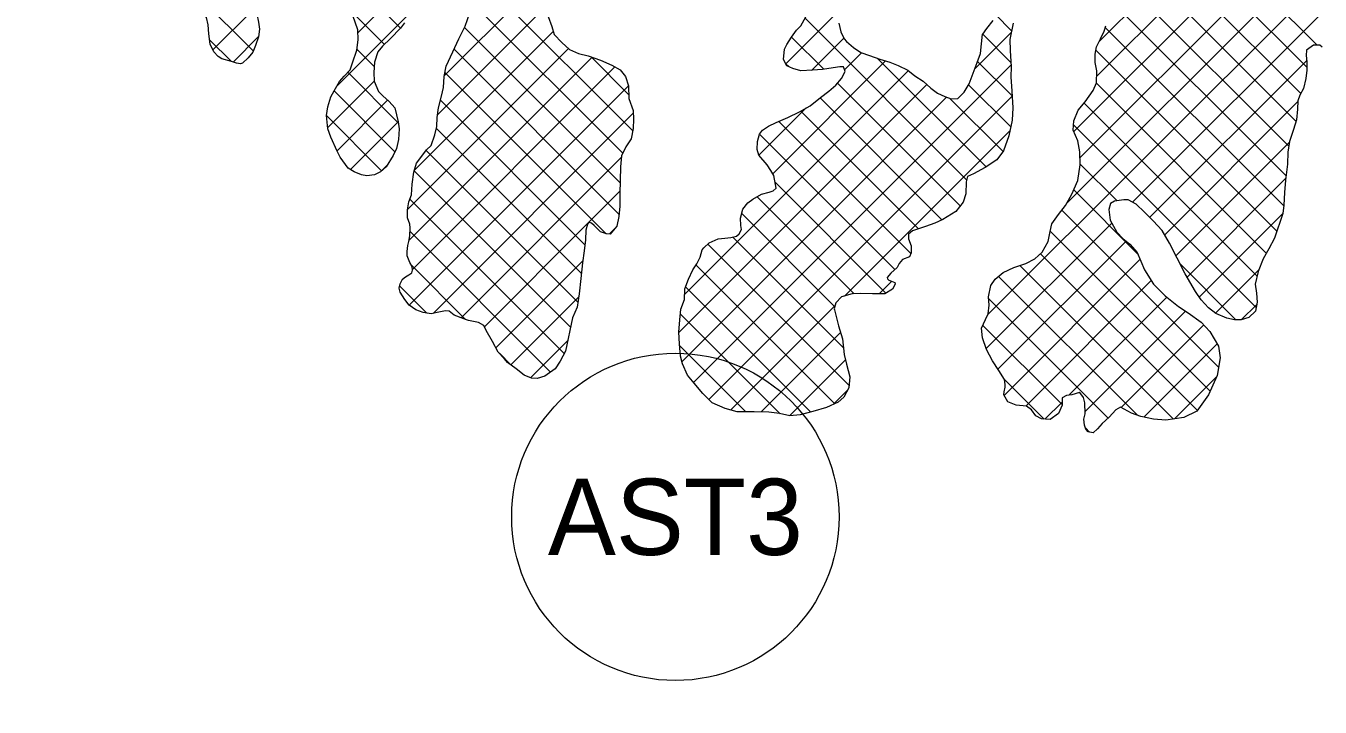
# Model space of a CAD drawing. Extents: x -1643653 to 4543381, y 1624270 to 13878484.
# Drawn here: x 675404 to 683892, y 8936452 to 8940920 of the extents above; entities that cross this region are included whole.
import ezdxf
from ezdxf.enums import TextEntityAlignment as Align

# ---------------------------------------------------------------- set-up
doc = ezdxf.new("R2010")
doc.units = 0
doc.header["$LTSCALE"] = 200
for name, color, linetype, lineweight in [('1', 7, 'Continuous', 13), ('29', 7, 'Continuous', 13), ('45', 7, 'Continuous', 13)]:
    doc.layers.add(name, color=color, linetype=linetype, lineweight=lineweight)

msp = doc.modelspace()

# ---------------------------------------------------------------- linework, layer by layer
at = {"layer": '1', "lineweight": 25}
msp.add_spline([(814781, 9009175.5), (814787.2, 9009173.4), (814796.9, 9009173.4), (814799.4, 9009172.4), (814805.1, 9009174.5), (814805.6, 9009176.5), (814811.7, 9009179.5), (814811.7, 9009179.5), (814801.5, 9009181), (814790.7, 9009181.5), (814784.1, 9009183.1), (814777.4, 9009185.1), (814778.4, 9009175.5)], degree=3, dxfattribs=at)
at = {"layer": '29'}
for p, q in [((682427.3, 8940589.7), (684474.8, 8942637.1)), ((682276.5, 8940226.7), (684620.3, 8942570.6)), ((682318.2, 8940056.3), (684847.2, 8942585.3)), ((682444.3, 8940818.8), (684191.4, 8942565.9)), ((679384, 8940231.7), (677125.3, 8942490.4)), ((682229.3, 8939755.3), (684964.7, 8942490.7)), ((681714, 8939027.8), (685045.5, 8942359.4)), ((683805.2, 8940649.2), (682180.1, 8942274.4)), ((683766, 8940476.3), (682037.4, 8942205)), ((682661.9, 8939763.6), (685129.3, 8942231)), ((683873.7, 8940792.9), (682495.7, 8942170.9)), ((683734.1, 8940296.1), (681979.9, 8942050.3)), ((676895.6, 8940754.3), (675856.6, 8941793.2)), ((683686.9, 8940131.2), (681993.3, 8941824.8)), ((677861.3, 8940905.9), (677174.1, 8941593.1)), ((683669.4, 8939936.5), (682019.6, 8941586.4)), ((677581.2, 8940874.7), (677881.4, 8941174.8)), ((678147.5, 8940592.4), (678681.5, 8941126.4)), ((676630.9, 8940763), (676897.9, 8941030)), ((677756.1, 8940798.9), (677533, 8941022.1)), ((678104, 8940336.8), (678794.8, 8941027.6)), ((679318.4, 8940085.2), (678329.1, 8941074.5)), ((680388.3, 8940672), (680730.9, 8941014.6)), ((677440.9, 8940522.2), (677899.8, 8940981.1)), ((681574, 8939910.6), (680514.7, 8940969.9)), ((681868.6, 8940888.8), (681763.6, 8940993.8)), ((676751.4, 8940686.3), (676608.3, 8940829.4)), ((676762.6, 8940682.7), (676930.1, 8940850.1)), ((677950, 8939970.6), (678862.7, 8940883.3)), ((679300.5, 8939890.9), (678281.3, 8940910.2)), ((680636.3, 8940636.2), (680425.6, 8940846.9)), ((680557, 8940628.6), (680768.7, 8940840.2)), ((681627.3, 8940638.2), (681866.1, 8940877)), ((681864.6, 8940680.7), (681679.8, 8940865.4)), ((683653.7, 8939740.1), (682483.6, 8940910.2)), ((677688.2, 8940654.7), (677574.5, 8940768.4)), ((677907, 8939715.5), (678962.9, 8940771.4)), ((679293.5, 8939685.8), (678212.1, 8940767.3)), ((680772.7, 8940632.1), (680884.5, 8940743.9)), ((683608.1, 8939573.5), (682421.7, 8940760)), ((677916.2, 8939512.6), (679118, 8940714.4)), ((679356.7, 8940471.2), (679111.2, 8940716.7)), ((679782.9, 8938581.7), (681865.5, 8940664.2)), ((680303.2, 8939950.5), (681042.6, 8940689.9)), ((680407, 8940653.4), (680388.3, 8940672.1)), ((681702.1, 8939994.7), (680990, 8940706.8)), ((681872.3, 8940460.9), (681645.7, 8940687.5)), ((682775.2, 8939664.7), (683804.3, 8940693.9)), ((677846.5, 8940284.3), (677514.9, 8940615.9)), ((677939.1, 8939323.4), (679267.4, 8940651.7)), ((679209.9, 8939557.2), (678152.2, 8940615)), ((679724.1, 8939159.2), (681191.7, 8940626.8)), ((677383.6, 8940252.8), (677688, 8940557.2)), ((677823.8, 8940094.8), (677424.7, 8940494)), ((677917, 8939089.1), (679355.2, 8940527.2)), ((679686.4, 8938909.4), (681312.6, 8940535.6)), ((681532.6, 8939739.9), (680727.8, 8940544.8)), ((681863.7, 8940257.4), (681586.8, 8940534.2)), ((683539.4, 8939430.2), (682425, 8940544.5)), ((677444.6, 8940101.6), (677776.3, 8940433.4)), ((679070.1, 8939485), (678122.3, 8940432.8)), ((679706.4, 8938717.3), (681442.2, 8940453.1)), ((679883.3, 8938469.9), (681872.4, 8940459)), ((681412.2, 8939648.2), (680612.5, 8940447.9)), ((681812.6, 8940096.3), (681464.7, 8940444.2)), ((683478.8, 8939278.7), (682344.3, 8940413.2)), ((682873.2, 8939550.6), (683745.8, 8940423.2)), ((677737.2, 8939969.3), (677374.9, 8940331.6)), ((678074.4, 8939034.4), (679387.4, 8940347.4)), ((680211.9, 8940071.3), (680522.4, 8940381.8)), ((681258.7, 8939589.5), (680486.7, 8940361.6)), ((677532.8, 8939977.8), (677845.7, 8940290.6)), ((679047.3, 8939295.6), (678096, 8940246.9)), ((681208.6, 8939427.5), (680342.5, 8940293.6)), ((683473.2, 8939072.1), (682274.4, 8940270.9)), ((681102.6, 8939321.3), (680214.7, 8940209.3)), ((680773.9, 8939148.4), (681857.9, 8940232.4)), ((682946.5, 8939411.8), (683690.5, 8940155.8)), ((679023.7, 8939107.1), (678028.1, 8940102.7)), ((677729.3, 8939962), (677769.2, 8940002)), ((678258, 8939005.9), (679309, 8940056.9)), ((682560.9, 8939772.3), (682319.3, 8940013.9)), ((678975.5, 8938943.2), (677949.5, 8939969.2)), ((683019.4, 8939272.6), (683667.7, 8939920.8)), ((679096.6, 8939632.3), (679300.3, 8939836)), ((681044.7, 8939167.2), (680317.5, 8939894.3)), ((682697.2, 8939423.8), (682276.5, 8939844.5)), ((678934.9, 8938771.6), (677922.5, 8939784.1)), ((680835.9, 8939163.8), (680199.9, 8939799.8)), ((680709.6, 8939078), (680098.7, 8939688.9)), ((683226.5, 8938682.4), (682197.6, 8939711.3)), ((683100.2, 8939141.2), (683646.8, 8939687.8)), ((678845.5, 8938648.9), (677923.4, 8939571)), ((678410.8, 8938946.5), (679092.2, 8939628)), ((679231.6, 8939555.2), (679264.5, 8939588.1)), ((681702.7, 8938804.4), (682525.3, 8939627)), ((683171.5, 8938525.2), (682122.8, 8939574)), ((680802.6, 8938560.7), (679875.7, 8939487.6)), ((680766.8, 8938808.7), (680040.6, 8939534.9)), ((681779.4, 8938668.9), (682619.4, 8939509)), ((681819.3, 8938496.7), (682711.8, 8939389.2)), ((683087.9, 8938396.8), (682058.9, 8939425.7)), ((678287.7, 8938994.5), (677934.3, 8939348)), ((678485.9, 8938809.5), (679056.3, 8939379.9)), ((680709.5, 8938441.6), (679799.6, 8939351.6)), ((682931, 8938341.5), (681924, 8939348.6)), ((683340.2, 8938992.9), (682972.5, 8939360.6)), ((683207.1, 8939036), (683489.2, 8939318.1)), ((677870.9, 8939255.1), (677880, 8939264.3)), ((680999.9, 8939162.3), (681083, 8939245.3)), ((682694, 8938366.3), (681783.1, 8939277.2)), ((681961.3, 8938426.7), (682784.1, 8939249.4)), ((678033.8, 8939036.3), (677855.2, 8939214.9)), ((678585.3, 8938696.7), (679028.6, 8939140.1)), ((680552.3, 8938386.7), (679730.7, 8939208.3)), ((682245.2, 8938498.4), (682887.4, 8939140.5)), ((680026.3, 8938400.8), (680712.1, 8939086.6)), ((682501.9, 8938346.4), (681719, 8939129.3)), ((682350.6, 8938391.6), (683009.1, 8939050.1)), ((683375, 8938991.8), (683476.5, 8939093.3)), ((680351, 8938375.9), (679696, 8939031)), ((680226, 8938388.3), (680746.8, 8938909.2)), ((682199.9, 8938436.2), (681680.2, 8938955.9)), ((682587.8, 8938416.7), (683129.6, 8938958.5)), ((678712.4, 8938611.7), (678957.5, 8938856.8)), ((680125.5, 8938389.3), (679691, 8938823.8)), ((682737.1, 8938353.8), (683217.2, 8938834)), ((678586.3, 8938695.9), (678509.5, 8938772.8)), ((680412.8, 8938363), (680779.7, 8938729.9)), ((682082.9, 8938341.1), (681820.4, 8938603.6)), ((682938, 8938342.6), (683213.3, 8938617.9)), ((680698.2, 8938436.3), (680793.2, 8938531.2)), ((682087.7, 8938340.8), (682200, 8938453.1)), ((682380.7, 8938255.4), (682353, 8938283.1))]:
    msp.add_line(p, q, dxfattribs=at)
for points in [[(676823.9, 8941108.8), (676844.5, 8941093.7), (676890, 8941042.7), (676917.8, 8940998.1), (676930.2, 8940944.7), (676935.1, 8940897.7), (676929.8, 8940848.2), (676910.6, 8940792.4), (676892.6, 8940746.8), (676862, 8940711.4), (676823.9, 8940676), (676823.9, 8940676)], [(676823.9, 8940676), (676811.4, 8940671.2), (676784.8, 8940675.3), (676753.2, 8940685.8), (676688.7, 8940704.3), (676664.7, 8940719.8), (676637.1, 8940750.5), (676612.3, 8940800.3), (676602.9, 8940868.9), (676599.8, 8940926.1), (676588.9, 8940974.4), (676551.5, 8941039.6), (676539, 8941053.7), (676501, 8941063), (676430.1, 8941077.7), (676385.6, 8941069.3), (676313, 8941047.3), (676271, 8941035.1)], [(677914.8, 8939505.8), (677922.6, 8939543.8), (677924, 8939594.6), (677921.6, 8939618.7), (677906.5, 8939660.7), (677906.8, 8939714), (677915.9, 8939766.1), (677932.6, 8939811.7), (677936.7, 8939882.8), (677947.1, 8939961.5), (677965.2, 8940019.8), (677999.6, 8940066.7), (678031.6, 8940107.2), (678060.9, 8940136.3), (678085.3, 8940204.7), (678099.5, 8940260.5), (678102.3, 8940320.2), (678108.9, 8940382.4), (678129.5, 8940459.8), (678142.5, 8940516.9), (678146.6, 8940588), (678160.8, 8940656.5), (678204.4, 8940750.3), (678242.8, 8940835.2), (678285.1, 8940917.6), (678315.9, 8941006.3)], [(677886.4, 8940940.8), (677860.9, 8940905.3), (677794.6, 8940837), (677743.6, 8940786.5), (677711.7, 8940751), (677689.8, 8940681.3), (677685.7, 8940614), (677688, 8940556.8), (677717, 8940490.7), (677744.8, 8940461.4), (677786.5, 8940424.4), (677824.4, 8940382.3), (677845.7, 8940290.8), (677851.8, 8940245.1), (677847.7, 8940174), (677833.5, 8940116.9), (677813, 8940070), (677765.7, 8939996.5), (677730, 8939962.4), (677690.6, 8939943.5), (677639.7, 8939936.1), (677604.2, 8939942.6), (677557.3, 8939963.1), (677516.8, 8939987.4), (677465, 8940058.7), (677446.1, 8940098.2), (677404.6, 8940191), (677384.5, 8940244.4), (677374.7, 8940333.4), (677385.1, 8940389.2), (677403.1, 8940453.9), (677424.9, 8940494.4), (677460.7, 8940556.5), (677491.3, 8940589.4), (677529.6, 8940632.4), (677546.3, 8940678.1), (677573.3, 8940760.5), (677583.7, 8940827.8), (677580.2, 8940893.8), (677548.8, 8940989.2)], [(678830.1, 8940981.3), (678852.7, 8940915.2), (678869, 8940863.1), (678918.3, 8940810.8), (678968.9, 8940766.2), (679028.4, 8940738), (679090.6, 8940723.8), (679173, 8940695.5), (679246.6, 8940663.4), (679301, 8940632.7), (679336.4, 8940588.1), (679355.2, 8940527.1), (679357.4, 8940443.3), (679386.3, 8940365.7), (679389.8, 8940307.3), (679387.1, 8940247.6), (679374.1, 8940180.4), (679339.6, 8940127.2), (679310.1, 8940068.9), (679303.5, 8939996.5), (679300.6, 8939906.4), (679300.2, 8939820), (679298.6, 8939737.5), (679292, 8939670.2), (679279, 8939605.5), (679236.9, 8939554.9), (679212.8, 8939556.3), (679172.2, 8939570.4), (679152, 8939589.5), (679131.7, 8939609.9), (679112.7, 8939625.2), (679095, 8939632.9), (679087.3, 8939619), (679077, 8939579.7), (679074.2, 8939517.5), (679065, 8939445.1), (679054.5, 8939366.4), (679043.9, 8939262.4), (679032.1, 8939163.4), (679019, 8939075.8), (678988.3, 8939004.8), (678942.9, 8938786.6), (678908.4, 8938722), (678875.2, 8938670), (678807.7, 8938622.1), (678758.1, 8938608.3), (678720, 8938608.5), (678671.8, 8938629), (678619.9, 8938671.1), (678562.9, 8938713.2), (678540.2, 8938738.7), (678502.3, 8938780.8), (678463.2, 8938849.5), (678422.8, 8938922.1), (678406.5, 8938955.2), (678372.3, 8938975.6), (678307.6, 8938987.3), (678275.9, 8938998.9), (678213.8, 8939023.2), (678180.8, 8939050.1), (678155.5, 8939050.2), (678100.8, 8939040.2), (678061.4, 8939031.5), (678009.4, 8939040.6), (677961.2, 8939058.6), (677916.9, 8939089.2), (677889.1, 8939126.2), (677857.6, 8939174.6), (677852.6, 8939200), (677857.8, 8939229.2), (677873.1, 8939259.6), (677893.5, 8939273.5), (677915.2, 8939287.3), (677934.2, 8939299.9), (677939.4, 8939317.7), (677938.2, 8939341.8), (677921.8, 8939367.3), (677904.2, 8939411.8), (677904.4, 8939439.8), (677908.3, 8939479.1), (677914.8, 8939505.8)], [(680433.8, 8940640.8), (680395.7, 8940658.7), (680373.1, 8940699.4), (680379.7, 8940766.7), (680393.8, 8940798.4), (680424.4, 8940845.2), (680458.9, 8940892.1), (680485.7, 8940919.9), (680520.2, 8940979.4)], [(680735.9, 8940937.9), (680749.7, 8940882), (680771.1, 8940834.9), (680786.2, 8940818.3), (680831.8, 8940777.5), (680879.9, 8940745.6), (680937, 8940725), (681004.2, 8940701.9), (681070.1, 8940681.3), (681125.9, 8940660.8), (681189.3, 8940628.7), (681234.8, 8940591.7), (681288, 8940557.2), (681338.6, 8940512.6), (681382.9, 8940479.4), (681431.1, 8940457.6), (681472.9, 8940440.9), (681516.1, 8940444.5), (681556.9, 8940486.3), (681590.2, 8940539.5), (681617.1, 8940610.5), (681642.8, 8940680.2), (681665.9, 8940738.5), (681679.1, 8940865.4), (681680.4, 8940865.4), (681706, 8940902.2), (681748.1, 8940955.3)], [(681878.8, 8940938.3), (681856.8, 8940831.7), (681860.3, 8940759.3), (681866.2, 8940651.3), (681864.6, 8940585.3), (681870.6, 8940492.6), (681876.5, 8940382.1), (681873.6, 8940300.8), (681850.3, 8940199.3), (681815.7, 8940100.4), (681772.2, 8940042.2), (681695.8, 8939990.5), (681619.5, 8939950.1), (681578.8, 8939932.5), (681571, 8939897), (681568.1, 8939818.3), (681551.4, 8939765), (681504.2, 8939701.7), (681418.9, 8939651.3), (681365.4, 8939626.1), (681303.1, 8939604.8), (681219.2, 8939575.9), (681192.4, 8939553.2)], [(682403.6, 8938251.7), (682371.8, 8938256.9), (682355.4, 8938276), (682346.6, 8938301.4), (682343, 8938340.8), (682350.8, 8938376.3), (682349.8, 8938448.7), (682341, 8938483), (682315.8, 8938514.9), (682314.5, 8938514.9), (682264.9, 8938501.1), (682229.3, 8938496.2), (682200.1, 8938479.8), (682199.9, 8938432.8), (682175.5, 8938377.1), (682120.8, 8938339.2), (682064.9, 8938341.9), (682026.9, 8938362.4), (681999.1, 8938401.9), (681966.2, 8938426.2), (681898.9, 8938432.8), (681843.2, 8938454.6), (681817.9, 8938499.2), (681819.3, 8938519.5), (681825.8, 8938551.2), (681827.1, 8938569), (681822.2, 8938600.7), (681785.6, 8938659.3), (681743.9, 8938724.2), (681704.9, 8938798), (681678.5, 8938874.3), (681672.4, 8938937.9), (681696.8, 8938994.9), (681716, 8939031.7), (681722.6, 8939087.5), (681717.7, 8939143.4), (681732, 8939218.2), (681760.1, 8939258.8), (681813.6, 8939301.7), (681883.6, 8939335.7), (681962.4, 8939360.8), (682022.2, 8939392.3), (682069.4, 8939435.3), (682109.1, 8939506.2), (682122, 8939570.9), (682133.7, 8939621.7), (682175.8, 8939683.7), (682221.8, 8939741.9), (682264, 8939816.7), (682303.7, 8939905.4), (682319.4, 8940008.2), (682317.2, 8940094.6), (682302.3, 8940165.7), (682272.1, 8940237), (682276.2, 8940296.6), (682305.6, 8940366.4), (682351.6, 8940422), (682404, 8940495.5), (682425.8, 8940546.2), (682428.6, 8940624.9), (682417.4, 8940679.6), (682417.6, 8940735.4), (682425.5, 8940782.4), (682452.3, 8940834.3), (682475.4, 8940885), (682487, 8940920.5)], [(683906.1, 8940781.3), (683890.9, 8940792.8), (683849, 8940793), (683803.1, 8940760.2), (683800.5, 8940725.9), (683805.4, 8940685.2), (683805.1, 8940629.4), (683798.6, 8940574.8), (683784.3, 8940508.8), (683760, 8940465.8), (683745.9, 8940427.7), (683744.4, 8940374.4), (683736.5, 8940304.6), (683718.5, 8940239.9), (683691.5, 8940162.5), (683681, 8940091.5), (683678.2, 8940014), (683666.3, 8939908.7), (683658.3, 8939827.4), (683654.2, 8939743.7), (683647.6, 8939690.3), (683592.3, 8939526.8), (683555.2, 8939458.3), (683518.1, 8939392.5), (683486, 8939310.1), (683466.7, 8939226.3), (683475.3, 8939167.9), (683478.9, 8939108.2), (683469.7, 8939049.8), (683425.1, 8939006.8), (683375.5, 8938991.8), (683331.1, 8938993.2), (683280.3, 8939002.3), (683209.3, 8939034.4), (683160, 8939071.4), (683111.9, 8939123.7), (683075.3, 8939178.4), (683007.2, 8939293), (682954.3, 8939396.1), (682905.2, 8939495.3), (682857.3, 8939578.1), (682797.9, 8939641.8), (682741, 8939699.2), (682685.3, 8939751.5), (682633.4, 8939778.3), (682605.4, 8939778.4), (682543.2, 8939769.8), (682517.7, 8939756), (682506.1, 8939716.6), (682514.7, 8939645.5), (682558.8, 8939567.8), (682599.3, 8939525.8), (682643.6, 8939488.8), (682692.9, 8939434), (682740.7, 8939320.8), (682798.7, 8939225.3), (682877.1, 8939148.8), (682964.5, 8939078.6), (683026.5, 8939038.9), (683111.3, 8938977.6), (683169.5, 8938916.4), (683226.2, 8938818.4), (683236.1, 8938742.2), (683217.8, 8938628), (683160.2, 8938500), (683084.8, 8938392.3), (682998.3, 8938352.1), (682880.1, 8938333.5), (682800.1, 8938340.2), (682716.4, 8938358.3), (682655.5, 8938380.2), (682582.1, 8938419.8), (682551.5, 8938402.2), (682509.4, 8938352.8), (682462.2, 8938312.4), (682432.9, 8938276.9), (682403.6, 8938251.7)], [(681192.4, 8939553.2), (681193.6, 8939524), (681209.9, 8939478.2), (681211, 8939432.5), (681198.2, 8939405.8), (681153.7, 8939387), (681130.7, 8939361.7), (681117.9, 8939335.1), (681077.1, 8939298.4), (681052.9, 8939269.3), (681054.1, 8939261.7), (681064.2, 8939252.8), (681080.7, 8939246.3), (681103.5, 8939236.1), (681106, 8939227.2), (681088.1, 8939193), (681037.2, 8939162.7), (680957.2, 8939161.8), (680874.7, 8939164.6), (680823.8, 8939163.6), (680753.9, 8939142.3), (680716.9, 8939103.1), (680705.3, 8939063.8), (680706.6, 8939058.7), (680732.8, 8938951.9), (680760.4, 8938868), (680771.4, 8938765.1), (680786.4, 8938701.5), (680808.9, 8938618.9), (680801, 8938545.3), (680767.7, 8938485.7), (680730.8, 8938451.6), (680655.7, 8938416.3), (680565.4, 8938390.1), (680482.8, 8938368.8), (680414.2, 8938362.7), (680345.7, 8938377), (680277.2, 8938387.4), (680179.4, 8938389.1), (680068.9, 8938389.6), (679990.3, 8938410.2), (679905.3, 8938448.6), (679843.4, 8938508.6), (679786.5, 8938577.4), (679742.3, 8938629.6), (679709.6, 8938703.4), (679698.3, 8938753), (679689.8, 8938835.6), (679686.3, 8938911.8), (679693, 8938991.7), (679698.4, 8939062.8), (679722.7, 8939126.2), (679725.6, 8939194.8), (679750, 8939259.4), (679778.2, 8939320.3), (679805, 8939359.5), (679825.5, 8939402.6), (679839.6, 8939452.1), (679849.9, 8939464.8), (679885.5, 8939496.3), (679944.1, 8939524), (679988.5, 8939528.9), (680027.9, 8939531.3), (680063.5, 8939541.3), (680081.3, 8939555.2), (680096.7, 8939584.4), (680093, 8939611), (680090.7, 8939658), (680106.1, 8939717.7), (680138.1, 8939759.4), (680171.2, 8939783.4), (680228.5, 8939816.2), (680278, 8939828.7), (680304.7, 8939837.5), (680323.8, 8939855.2), (680310.2, 8939939), (680310.2, 8939939), (680290, 8939972.1), (680264.8, 8940007.8), (680211.7, 8940071.5), (680199.2, 8940108.4), (680201.9, 8940161.7), (680214.8, 8940209.9), (680235.3, 8940236.5), (680274.7, 8940263), (680324.3, 8940285.7), (680402, 8940319.6), (680477, 8940356.1), (680548.3, 8940396.5), (680614.6, 8940449.5), (680670.6, 8940491.2), (680716.5, 8940531.7), (680753.5, 8940574.7), (680776.5, 8940620.3), (680766.5, 8940650.8), (680742.4, 8940652.2), (680697.9, 8940646), (680628, 8940634.9), (680562, 8940628.8), (680485.8, 8940625.3), (680433.8, 8940640.8)]]:
    msp.add_lwpolyline(points, dxfattribs=at)
at = {"layer": '45'}
msp.add_circle((679663.5, 8937700), 1073.6, dxfattribs=at)

# ---------------------------------------------------------------- texts
msp.add_text('AST3', height=500, dxfattribs=at).set_placement((679663.5, 8937450), align=Align.CENTER)

doc.saveas('drawing.dxf')
